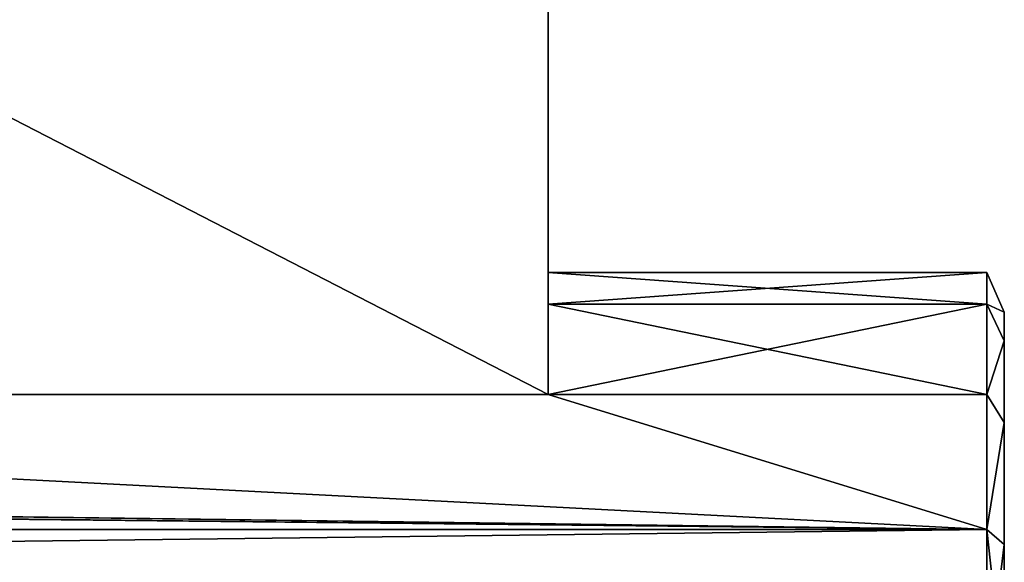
# Model space of a CAD drawing. Extents: x 0 to 48.8, y 0 to 26.9.
# Tile 245 of 656: x 19.2 to 20.4, y 1 to 1.7. Entities that reach past the tile are written whole.
import ezdxf

# ---------------------------------------------------------------- set-up
doc = ezdxf.new("R2010")
doc.units = 0
doc.header["$MEASUREMENT"] = 0
doc.layers.get('0').update_dxf_attribs({"linetype": 'CONTINUOUS'})
doc.layers.add('DRAWER_LOWER_HANDLE', color=251, linetype='CONTINUOUS')
doc.layers.add('DRAWER_UPPER_HANDLE', color=251, linetype='CONTINUOUS')

# ---------------------------------------------------------------- blocks, each defined once
blk = doc.blocks.new('T48IT100NP_TRADECAD_DXF')
at = {"layer": 'DRAWER_LOWER_HANDLE', "color": 0}
for p, q in [((19.8202, 1.2246, 18.7449), (19.8202, 2.5625, 18.7449)), ((19.8202, 1.2246, 18.7449), (19.8202, 2.5625, 18.7449)), ((19.8202, 1.2246, 19.452), (19.8202, 2.5624, 19.452)), ((19.8202, 1.2246, 19.452), (19.8202, 2.5624, 19.452)), ((19.8202, 1.371, 19.0984), (19.8202, 1.333, 18.9071)), ((20.3478, 1.371, 19.0984), (19.8202, 1.371, 19.0984)), ((19.8202, 1.333, 19.2897), (19.8202, 1.371, 19.0984)), ((20.3478, 1.371, 19.0984), (19.8202, 1.371, 19.0984)), ((19.8202, 1.371, 19.0984), (19.8202, 1.333, 18.9071)), ((19.8202, 1.333, 19.2897), (19.8202, 1.371, 19.0984)), ((20.3689, 1.3233, 19.0984), (20.3478, 1.371, 19.0984)), ((20.3478, 1.371, 19.0984), (20.3478, 1.333, 18.9071)), ((20.3689, 1.3233, 19.0984), (20.3478, 1.371, 19.0984)), ((20.3478, 1.333, 19.2897), (20.3478, 1.371, 19.0984)), ((20.3478, 1.371, 19.0984), (20.3478, 1.333, 18.9071)), ((20.3478, 1.333, 19.2897), (20.3478, 1.371, 19.0984)), ((19.8202, 1.333, 18.9071), (19.8202, 1.2246, 18.7449)), ((20.3478, 1.333, 18.9071), (19.8202, 1.333, 18.9071)), ((20.3478, 1.333, 18.9071), (19.8202, 1.333, 18.9071)), ((20.3478, 1.333, 19.2897), (19.8202, 1.333, 19.2897)), ((19.8202, 1.2246, 19.452), (19.8202, 1.333, 19.2897)), ((20.3478, 1.333, 19.2897), (19.8202, 1.333, 19.2897)), ((19.8202, 1.333, 18.9071), (19.8202, 1.2246, 18.7449)), ((19.8202, 1.2246, 19.452), (19.8202, 1.333, 19.2897)), ((20.3689, 1.2889, 18.9253), (20.3478, 1.333, 18.9071)), ((20.3478, 1.333, 18.9071), (20.3478, 1.2246, 18.7449)), ((20.3689, 1.2889, 18.9253), (20.3478, 1.333, 18.9071)), ((20.3689, 1.2889, 19.2715), (20.3478, 1.333, 19.2897)), ((20.3689, 1.2889, 19.2715), (20.3478, 1.333, 19.2897)), ((20.3478, 1.2246, 19.452), (20.3478, 1.333, 19.2897)), ((20.3478, 1.333, 18.9071), (20.3478, 1.2246, 18.7449)), ((20.3478, 1.2246, 19.452), (20.3478, 1.333, 19.2897)), ((20.3689, 1.3233, 19.0984), (20.3689, 1.2889, 19.2715)), ((20.3689, 1.2889, 18.9253), (20.3689, 1.3233, 19.0984)), ((20.3689, 1.2889, 18.9253), (20.3689, 1.3233, 19.0984)), ((20.3689, 1.3233, 19.0984), (20.3689, 1.2889, 19.2715)), ((20.3689, 1.2889, 19.2715), (20.3689, 1.1908, 19.4182)), ((20.3689, 1.1908, 18.7786), (20.3689, 1.2889, 18.9253)), ((20.3689, 1.1908, 18.7786), (20.3689, 1.2889, 18.9253)), ((20.3689, 1.2889, 19.2715), (20.3689, 1.1908, 19.4182)), ((17.22, 1.2246, 19.452), (19.8202, 1.2246, 19.452)), ((19.8202, 1.2246, 18.7449), (17.22, 1.2246, 18.7449)), ((17.22, 1.2246, 19.452), (19.8202, 1.2246, 19.452)), ((19.8202, 1.2246, 18.7449), (17.22, 1.2246, 18.7449)), ((20.3478, 1.2246, 19.452), (19.8202, 1.2246, 19.452)), ((20.3478, 1.2246, 18.7449), (19.8202, 1.2246, 18.7449)), ((20.3478, 1.2246, 18.7449), (19.8202, 1.2246, 18.7449)), ((20.3478, 1.2246, 19.452), (19.8202, 1.2246, 19.452)), ((20.3689, 1.1908, 18.7786), (20.3478, 1.2246, 18.7449)), ((20.3478, 1.2246, 18.7449), (20.3478, 1.0624, 18.6365)), ((20.3689, 1.1908, 18.7786), (20.3478, 1.2246, 18.7449)), ((20.3478, 1.0624, 19.5603), (20.3478, 1.2246, 19.452)), ((20.3689, 1.1908, 19.4182), (20.3478, 1.2246, 19.452)), ((20.3689, 1.1908, 19.4182), (20.3478, 1.2246, 19.452)), ((20.3478, 1.0624, 19.5603), (20.3478, 1.2246, 19.452)), ((20.3478, 1.2246, 18.7449), (20.3478, 1.0624, 18.6365)), ((20.3689, 1.1908, 19.4182), (20.3689, 1.0441, 19.5163)), ((20.3689, 1.0441, 18.6805), (20.3689, 1.1908, 18.7786)), ((20.3689, 1.0441, 18.6805), (20.3689, 1.1908, 18.7786)), ((20.3689, 1.1908, 19.4182), (20.3689, 1.0441, 19.5163)), ((4.6773, 1.0624, 19.5603), (20.3478, 1.0624, 19.5603)), ((4.6773, 1.0624, 19.5603), (20.3478, 1.0624, 19.5603)), ((4.6773, 1.0624, 18.6365), (20.3478, 1.0624, 18.6365)), ((4.6773, 1.0624, 18.6365), (20.3478, 1.0624, 18.6365)), ((20.3689, 1.0441, 18.6805), (20.3478, 1.0624, 18.6365)), ((20.3478, 1.0624, 18.6365), (20.3478, 0.871, 18.5984)), ((20.3478, 0.871, 19.5984), (20.3478, 1.0624, 19.5603)), ((20.3689, 1.0441, 18.6805), (20.3478, 1.0624, 18.6365)), ((20.3689, 1.0441, 19.5163), (20.3478, 1.0624, 19.5603)), ((20.3689, 1.0441, 19.5163), (20.3478, 1.0624, 19.5603)), ((20.3478, 0.871, 19.5984), (20.3478, 1.0624, 19.5603)), ((20.3478, 1.0624, 18.6365), (20.3478, 0.871, 18.5984)), ((20.3689, 0.871, 18.6461), (20.3689, 1.0441, 18.6805)), ((20.3689, 1.0441, 19.5163), (20.3689, 0.871, 19.5507)), ((20.3689, 0.871, 18.6461), (20.3689, 1.0441, 18.6805)), ((20.3689, 1.0441, 19.5163), (20.3689, 0.871, 19.5507))]:
    blk.add_line(p, q, dxfattribs=at)
at = {"layer": 'DRAWER_UPPER_HANDLE', "color": 0}
for p, q in [((19.8202, 1.2246, 28.5926), (19.8202, 2.5625, 28.5926)), ((19.8202, 1.2246, 28.5926), (19.8202, 2.5625, 28.5926)), ((19.8202, 1.2246, 29.2997), (19.8202, 2.5624, 29.2997)), ((19.8202, 1.2246, 29.2997), (19.8202, 2.5624, 29.2997)), ((19.8202, 1.371, 28.9462), (19.8202, 1.333, 28.7548)), ((20.3478, 1.371, 28.9462), (19.8202, 1.371, 28.9462)), ((19.8202, 1.333, 29.1375), (19.8202, 1.371, 28.9462)), ((20.3478, 1.371, 28.9462), (19.8202, 1.371, 28.9462)), ((19.8202, 1.371, 28.9462), (19.8202, 1.333, 28.7548)), ((19.8202, 1.333, 29.1375), (19.8202, 1.371, 28.9462)), ((20.3689, 1.3233, 28.9462), (20.3478, 1.371, 28.9462)), ((20.3478, 1.371, 28.9462), (20.3478, 1.333, 28.7548)), ((20.3689, 1.3233, 28.9462), (20.3478, 1.371, 28.9462)), ((20.3478, 1.333, 29.1375), (20.3478, 1.371, 28.9462)), ((20.3478, 1.371, 28.9462), (20.3478, 1.333, 28.7548)), ((20.3478, 1.333, 29.1375), (20.3478, 1.371, 28.9462)), ((19.8202, 1.333, 28.7548), (19.8202, 1.2246, 28.5926)), ((20.3478, 1.333, 28.7548), (19.8202, 1.333, 28.7548)), ((20.3478, 1.333, 28.7548), (19.8202, 1.333, 28.7548)), ((20.3478, 1.333, 29.1375), (19.8202, 1.333, 29.1375)), ((19.8202, 1.2246, 29.2997), (19.8202, 1.333, 29.1375)), ((20.3478, 1.333, 29.1375), (19.8202, 1.333, 29.1375)), ((19.8202, 1.333, 28.7548), (19.8202, 1.2246, 28.5926)), ((19.8202, 1.2246, 29.2997), (19.8202, 1.333, 29.1375)), ((20.3689, 1.2889, 28.7731), (20.3478, 1.333, 28.7548)), ((20.3478, 1.333, 28.7548), (20.3478, 1.2246, 28.5926)), ((20.3689, 1.2889, 28.7731), (20.3478, 1.333, 28.7548)), ((20.3689, 1.2889, 29.1192), (20.3478, 1.333, 29.1375)), ((20.3689, 1.2889, 29.1192), (20.3478, 1.333, 29.1375)), ((20.3478, 1.2246, 29.2997), (20.3478, 1.333, 29.1375)), ((20.3478, 1.333, 28.7548), (20.3478, 1.2246, 28.5926)), ((20.3478, 1.2246, 29.2997), (20.3478, 1.333, 29.1375)), ((20.3689, 1.3233, 28.9462), (20.3689, 1.2889, 29.1192)), ((20.3689, 1.2889, 28.7731), (20.3689, 1.3233, 28.9462)), ((20.3689, 1.2889, 28.7731), (20.3689, 1.3233, 28.9462)), ((20.3689, 1.3233, 28.9462), (20.3689, 1.2889, 29.1192)), ((20.3689, 1.2889, 29.1192), (20.3689, 1.1908, 29.266)), ((20.3689, 1.1908, 28.6263), (20.3689, 1.2889, 28.7731)), ((20.3689, 1.1908, 28.6263), (20.3689, 1.2889, 28.7731)), ((20.3689, 1.2889, 29.1192), (20.3689, 1.1908, 29.266)), ((17.22, 1.2246, 29.2997), (19.8202, 1.2246, 29.2997)), ((19.8202, 1.2246, 28.5926), (17.22, 1.2246, 28.5926)), ((17.22, 1.2246, 29.2997), (19.8202, 1.2246, 29.2997)), ((19.8202, 1.2246, 28.5926), (17.22, 1.2246, 28.5926)), ((20.3478, 1.2246, 29.2997), (19.8202, 1.2246, 29.2997)), ((20.3478, 1.2246, 28.5926), (19.8202, 1.2246, 28.5926)), ((20.3478, 1.2246, 28.5926), (19.8202, 1.2246, 28.5926)), ((20.3478, 1.2246, 29.2997), (19.8202, 1.2246, 29.2997)), ((20.3689, 1.1908, 28.6263), (20.3478, 1.2246, 28.5926)), ((20.3478, 1.2246, 28.5926), (20.3478, 1.0624, 28.4842)), ((20.3689, 1.1908, 28.6263), (20.3478, 1.2246, 28.5926)), ((20.3478, 1.0624, 29.4081), (20.3478, 1.2246, 29.2997)), ((20.3689, 1.1908, 29.266), (20.3478, 1.2246, 29.2997)), ((20.3689, 1.1908, 29.266), (20.3478, 1.2246, 29.2997)), ((20.3478, 1.0624, 29.4081), (20.3478, 1.2246, 29.2997)), ((20.3478, 1.2246, 28.5926), (20.3478, 1.0624, 28.4842)), ((20.3689, 1.1908, 29.266), (20.3689, 1.0441, 29.364)), ((20.3689, 1.0441, 28.5283), (20.3689, 1.1908, 28.6263)), ((20.3689, 1.0441, 28.5283), (20.3689, 1.1908, 28.6263)), ((20.3689, 1.1908, 29.266), (20.3689, 1.0441, 29.364)), ((4.6773, 1.0624, 29.4081), (20.3478, 1.0624, 29.4081)), ((4.6773, 1.0624, 29.4081), (20.3478, 1.0624, 29.4081)), ((4.6773, 1.0624, 28.4842), (20.3478, 1.0624, 28.4842)), ((4.6773, 1.0624, 28.4842), (20.3478, 1.0624, 28.4842)), ((20.3689, 1.0441, 28.5283), (20.3478, 1.0624, 28.4842)), ((20.3478, 1.0624, 28.4842), (20.3478, 0.871, 28.4462)), ((20.3478, 0.871, 29.4462), (20.3478, 1.0624, 29.4081)), ((20.3689, 1.0441, 28.5283), (20.3478, 1.0624, 28.4842)), ((20.3689, 1.0441, 29.364), (20.3478, 1.0624, 29.4081)), ((20.3689, 1.0441, 29.364), (20.3478, 1.0624, 29.4081)), ((20.3478, 0.871, 29.4462), (20.3478, 1.0624, 29.4081)), ((20.3478, 1.0624, 28.4842), (20.3478, 0.871, 28.4462)), ((20.3689, 0.871, 28.4939), (20.3689, 1.0441, 28.5283)), ((20.3689, 1.0441, 29.364), (20.3689, 0.871, 29.3985)), ((20.3689, 0.871, 28.4939), (20.3689, 1.0441, 28.5283)), ((20.3689, 1.0441, 29.364), (20.3689, 0.871, 29.3985))]:
    blk.add_line(p, q, dxfattribs=at)
at = {"layer": 'DRAWER_LOWER_HANDLE', "color": 251}
mesh = blk.add_polyface(dxfattribs=at)
corners = [(19.8202, 1.2246, 18.7449), (17.22, 2.5625, 18.7449), (17.22, 1.2246, 18.7449), (19.8202, 2.5625, 18.7449)]
mesh.append_faces([[corners[k] for k in face] for face in [(0, 1, 2), (1, 0, 3)]], dxfattribs={"vtx0": -1, "color": 251})
mesh = blk.add_polyface(dxfattribs=at)
corners = [(19.8202, 2.5624, 19.452), (17.22, 1.2246, 19.452), (17.22, 2.5624, 19.452), (19.8202, 1.2246, 19.452)]
mesh.append_faces([[corners[k] for k in face] for face in [(0, 1, 2), (1, 0, 3)]], dxfattribs={"vtx0": -1, "color": 251})
mesh = blk.add_polyface(dxfattribs=at)
corners = [(19.8202, 2.5624, 19.452), (19.8202, 1.333, 19.2897), (19.8202, 1.2246, 19.452), (19.8202, 1.371, 19.0984), (19.8202, 1.333, 18.9071), (19.8202, 2.5625, 18.7449), (19.8202, 1.2246, 18.7449)]
mesh.append_faces([[corners[k] for k in face] for face in [(0, 1, 2), (4, 5, 6)]], dxfattribs={"vtx0": -1, "color": 251})
mesh.append_faces([[corners[k] for k in face] for face in [(1, 0, 3), (5, 3, 0)]], dxfattribs={"vtx0": -1, "vtx1": -1, "color": 251})
mesh.append_faces([[corners[k] for k in face] for face in [(5, 4, 3)]], dxfattribs={"vtx0": -1, "vtx2": -1, "color": 251})
mesh = blk.add_polyface(dxfattribs=at)
corners = [(20.3478, 1.371, 19.0984), (19.8202, 1.333, 18.9071), (20.3478, 1.333, 18.9071), (19.8202, 1.371, 19.0984)]
mesh.append_faces([[corners[k] for k in face] for face in [(0, 1, 2), (1, 0, 3)]], dxfattribs={"vtx0": -1, "color": 251})
mesh = blk.add_polyface(dxfattribs=at)
corners = [(20.3478, 1.333, 19.2897), (19.8202, 1.371, 19.0984), (20.3478, 1.371, 19.0984), (19.8202, 1.333, 19.2897)]
mesh.append_faces([[corners[k] for k in face] for face in [(0, 1, 2), (1, 0, 3)]], dxfattribs={"vtx0": -1, "color": 251})
mesh = blk.add_polyface(dxfattribs=at)
corners = [(20.3689, 1.3233, 19.0984), (20.3478, 1.333, 18.9071), (20.3689, 1.2889, 18.9253), (20.3478, 1.371, 19.0984)]
mesh.append_faces([[corners[k] for k in face] for face in [(0, 1, 2), (1, 0, 3)]], dxfattribs={"vtx0": -1, "color": 251})
mesh = blk.add_polyface(dxfattribs=at)
corners = [(20.3478, 1.333, 19.2897), (20.3689, 1.3233, 19.0984), (20.3689, 1.2889, 19.2715), (20.3478, 1.371, 19.0984)]
mesh.append_faces([[corners[k] for k in face] for face in [(0, 1, 2), (1, 0, 3)]], dxfattribs={"vtx0": -1, "color": 251})
mesh = blk.add_polyface(dxfattribs=at)
corners = [(20.3478, 1.333, 18.9071), (19.8202, 1.2246, 18.7449), (20.3478, 1.2246, 18.7449), (19.8202, 1.333, 18.9071)]
mesh.append_faces([[corners[k] for k in face] for face in [(0, 1, 2), (1, 0, 3)]], dxfattribs={"vtx0": -1, "color": 251})
mesh = blk.add_polyface(dxfattribs=at)
corners = [(20.3478, 1.2246, 19.452), (19.8202, 1.333, 19.2897), (20.3478, 1.333, 19.2897), (19.8202, 1.2246, 19.452)]
mesh.append_faces([[corners[k] for k in face] for face in [(0, 1, 2), (1, 0, 3)]], dxfattribs={"vtx0": -1, "color": 251})
mesh = blk.add_polyface(dxfattribs=at)
corners = [(20.3689, 1.2889, 18.9253), (20.3478, 1.2246, 18.7449), (20.3689, 1.1908, 18.7786), (20.3478, 1.333, 18.9071)]
mesh.append_faces([[corners[k] for k in face] for face in [(0, 1, 2), (1, 0, 3)]], dxfattribs={"vtx0": -1, "color": 251})
mesh = blk.add_polyface(dxfattribs=at)
corners = [(20.3478, 1.2246, 19.452), (20.3689, 1.2889, 19.2715), (20.3689, 1.1908, 19.4182), (20.3478, 1.333, 19.2897)]
mesh.append_faces([[corners[k] for k in face] for face in [(0, 1, 2), (1, 0, 3)]], dxfattribs={"vtx0": -1, "color": 251})
mesh = blk.add_polyface(dxfattribs=at)
corners = [(20.3689, 0.4532, 19.2715), (20.3689, 0.4532, 18.9253), (20.3689, 0.4187, 19.0984), (20.3689, 0.5512, 19.4182), (20.3689, 0.5512, 18.7786), (20.3689, 0.6979, 19.5163), (20.3689, 0.6979, 18.6805), (20.3689, 0.871, 19.5507), (20.3689, 0.871, 18.6461), (20.3689, 1.0441, 19.5163), (20.3689, 1.0441, 18.6805), (20.3689, 1.1908, 19.4182), (20.3689, 1.1908, 18.7786), (20.3689, 1.2889, 19.2715), (20.3689, 1.2889, 18.9253), (20.3689, 1.3233, 19.0984)]
mesh.append_faces([[corners[k] for k in face] for face in [(0, 1, 2), (14, 13, 15)]], dxfattribs={"vtx0": -1, "color": 251})
mesh.append_faces([[corners[k] for k in face] for face in [(1, 3, 4), (4, 5, 6), (6, 7, 8), (8, 9, 10), (10, 11, 12), (12, 13, 14)]], dxfattribs={"vtx0": -1, "vtx1": -1, "color": 251})
mesh.append_faces([[corners[k] for k in face] for face in [(1, 0, 3), (4, 3, 5), (6, 5, 7), (8, 7, 9), (10, 9, 11), (12, 11, 13)]], dxfattribs={"vtx0": -1, "vtx2": -1, "color": 251})
mesh = blk.add_polyface(dxfattribs=at)
corners = [(5.2037, 1.2246, 19.452), (4.6773, 1.0624, 19.5603), (4.6773, 1.2246, 19.452), (20.3478, 1.0624, 19.5603), (7.8038, 1.2246, 19.452), (17.22, 1.2246, 19.452), (19.8202, 1.2246, 19.452), (20.3478, 1.2246, 19.452)]
mesh.append_faces([[corners[k] for k in face] for face in [(0, 1, 2), (3, 6, 7)]], dxfattribs={"vtx0": -1, "color": 251})
mesh.append_faces([[corners[k] for k in face] for face in [(1, 0, 3)]], dxfattribs={"vtx0": -1, "vtx1": -1, "color": 251})
mesh.append_faces([[corners[k] for k in face] for face in [(3, 0, 4), (3, 4, 5), (3, 5, 6)]], dxfattribs={"vtx0": -1, "vtx2": -1, "color": 251})
mesh = blk.add_polyface(dxfattribs=at)
corners = [(20.3478, 1.0624, 18.6365), (4.6773, 1.2246, 18.7449), (4.6773, 1.0624, 18.6365), (5.2037, 1.2246, 18.7449), (7.8038, 1.2246, 18.7449), (17.22, 1.2246, 18.7449), (19.8202, 1.2246, 18.7449), (20.3478, 1.2246, 18.7449)]
mesh.append_faces([[corners[k] for k in face] for face in [(0, 1, 2), (6, 0, 7)]], dxfattribs={"vtx0": -1, "color": 251})
mesh.append_faces([[corners[k] for k in face] for face in [(1, 0, 3), (3, 0, 4), (4, 0, 5), (5, 0, 6)]], dxfattribs={"vtx0": -1, "vtx1": -1, "color": 251})
mesh = blk.add_polyface(dxfattribs=at)
corners = [(20.3689, 1.1908, 18.7786), (20.3478, 1.0624, 18.6365), (20.3689, 1.0441, 18.6805), (20.3478, 1.2246, 18.7449)]
mesh.append_faces([[corners[k] for k in face] for face in [(0, 1, 2), (1, 0, 3)]], dxfattribs={"vtx0": -1, "color": 251})
mesh = blk.add_polyface(dxfattribs=at)
corners = [(20.3478, 1.0624, 19.5603), (20.3689, 1.1908, 19.4182), (20.3689, 1.0441, 19.5163), (20.3478, 1.2246, 19.452)]
mesh.append_faces([[corners[k] for k in face] for face in [(0, 1, 2), (1, 0, 3)]], dxfattribs={"vtx0": -1, "color": 251})
mesh = blk.add_polyface(dxfattribs=at)
corners = [(20.3478, 1.0624, 19.5603), (4.6773, 0.871, 19.5984), (4.6773, 1.0624, 19.5603), (20.3478, 0.871, 19.5984)]
mesh.append_faces([[corners[k] for k in face] for face in [(0, 1, 2), (1, 0, 3)]], dxfattribs={"vtx0": -1, "color": 251})
mesh = blk.add_polyface(dxfattribs=at)
corners = [(20.3478, 0.871, 18.5984), (4.6773, 1.0624, 18.6365), (4.6773, 0.871, 18.5984), (20.3478, 1.0624, 18.6365)]
mesh.append_faces([[corners[k] for k in face] for face in [(0, 1, 2), (1, 0, 3)]], dxfattribs={"vtx0": -1, "color": 251})
mesh = blk.add_polyface(dxfattribs=at)
corners = [(20.3689, 1.0441, 18.6805), (20.3478, 0.871, 18.5984), (20.3689, 0.871, 18.6461), (20.3478, 1.0624, 18.6365)]
mesh.append_faces([[corners[k] for k in face] for face in [(0, 1, 2), (1, 0, 3)]], dxfattribs={"vtx0": -1, "color": 251})
mesh = blk.add_polyface(dxfattribs=at)
corners = [(20.3478, 1.0624, 19.5603), (20.3689, 0.871, 19.5507), (20.3478, 0.871, 19.5984), (20.3689, 1.0441, 19.5163)]
mesh.append_faces([[corners[k] for k in face] for face in [(0, 1, 2), (1, 0, 3)]], dxfattribs={"vtx0": -1, "color": 251})
at = {"layer": 'DRAWER_UPPER_HANDLE', "color": 251}
mesh = blk.add_polyface(dxfattribs=at)
corners = [(19.8202, 1.2246, 28.5926), (17.22, 2.5625, 28.5926), (17.22, 1.2246, 28.5926), (19.8202, 2.5625, 28.5926)]
mesh.append_faces([[corners[k] for k in face] for face in [(0, 1, 2), (1, 0, 3)]], dxfattribs={"vtx0": -1, "color": 251})
mesh = blk.add_polyface(dxfattribs=at)
corners = [(19.8202, 2.5624, 29.2997), (17.22, 1.2246, 29.2997), (17.22, 2.5624, 29.2997), (19.8202, 1.2246, 29.2997)]
mesh.append_faces([[corners[k] for k in face] for face in [(0, 1, 2), (1, 0, 3)]], dxfattribs={"vtx0": -1, "color": 251})
mesh = blk.add_polyface(dxfattribs=at)
corners = [(19.8202, 2.5624, 29.2997), (19.8202, 1.333, 29.1375), (19.8202, 1.2246, 29.2997), (19.8202, 1.371, 28.9462), (19.8202, 1.333, 28.7548), (19.8202, 2.5625, 28.5926), (19.8202, 1.2246, 28.5926)]
mesh.append_faces([[corners[k] for k in face] for face in [(0, 1, 2), (4, 5, 6)]], dxfattribs={"vtx0": -1, "color": 251})
mesh.append_faces([[corners[k] for k in face] for face in [(1, 0, 3), (5, 3, 0)]], dxfattribs={"vtx0": -1, "vtx1": -1, "color": 251})
mesh.append_faces([[corners[k] for k in face] for face in [(5, 4, 3)]], dxfattribs={"vtx0": -1, "vtx2": -1, "color": 251})
mesh = blk.add_polyface(dxfattribs=at)
corners = [(20.3478, 1.371, 28.9462), (19.8202, 1.333, 28.7548), (20.3478, 1.333, 28.7548), (19.8202, 1.371, 28.9462)]
mesh.append_faces([[corners[k] for k in face] for face in [(0, 1, 2), (1, 0, 3)]], dxfattribs={"vtx0": -1, "color": 251})
mesh = blk.add_polyface(dxfattribs=at)
corners = [(20.3478, 1.333, 29.1375), (19.8202, 1.371, 28.9462), (20.3478, 1.371, 28.9462), (19.8202, 1.333, 29.1375)]
mesh.append_faces([[corners[k] for k in face] for face in [(0, 1, 2), (1, 0, 3)]], dxfattribs={"vtx0": -1, "color": 251})
mesh = blk.add_polyface(dxfattribs=at)
corners = [(20.3689, 1.3233, 28.9462), (20.3478, 1.333, 28.7548), (20.3689, 1.2889, 28.7731), (20.3478, 1.371, 28.9462)]
mesh.append_faces([[corners[k] for k in face] for face in [(0, 1, 2), (1, 0, 3)]], dxfattribs={"vtx0": -1, "color": 251})
mesh = blk.add_polyface(dxfattribs=at)
corners = [(20.3478, 1.333, 29.1375), (20.3689, 1.3233, 28.9462), (20.3689, 1.2889, 29.1192), (20.3478, 1.371, 28.9462)]
mesh.append_faces([[corners[k] for k in face] for face in [(0, 1, 2), (1, 0, 3)]], dxfattribs={"vtx0": -1, "color": 251})
mesh = blk.add_polyface(dxfattribs=at)
corners = [(20.3478, 1.333, 28.7548), (19.8202, 1.2246, 28.5926), (20.3478, 1.2246, 28.5926), (19.8202, 1.333, 28.7548)]
mesh.append_faces([[corners[k] for k in face] for face in [(0, 1, 2), (1, 0, 3)]], dxfattribs={"vtx0": -1, "color": 251})
mesh = blk.add_polyface(dxfattribs=at)
corners = [(20.3478, 1.2246, 29.2997), (19.8202, 1.333, 29.1375), (20.3478, 1.333, 29.1375), (19.8202, 1.2246, 29.2997)]
mesh.append_faces([[corners[k] for k in face] for face in [(0, 1, 2), (1, 0, 3)]], dxfattribs={"vtx0": -1, "color": 251})
mesh = blk.add_polyface(dxfattribs=at)
corners = [(20.3689, 1.2889, 28.7731), (20.3478, 1.2246, 28.5926), (20.3689, 1.1908, 28.6263), (20.3478, 1.333, 28.7548)]
mesh.append_faces([[corners[k] for k in face] for face in [(0, 1, 2), (1, 0, 3)]], dxfattribs={"vtx0": -1, "color": 251})
mesh = blk.add_polyface(dxfattribs=at)
corners = [(20.3478, 1.2246, 29.2997), (20.3689, 1.2889, 29.1192), (20.3689, 1.1908, 29.266), (20.3478, 1.333, 29.1375)]
mesh.append_faces([[corners[k] for k in face] for face in [(0, 1, 2), (1, 0, 3)]], dxfattribs={"vtx0": -1, "color": 251})
mesh = blk.add_polyface(dxfattribs=at)
corners = [(20.3689, 0.4532, 29.1192), (20.3689, 0.4532, 28.7731), (20.3689, 0.4187, 28.9462), (20.3689, 0.5512, 29.266), (20.3689, 0.5512, 28.6263), (20.3689, 0.6979, 29.364), (20.3689, 0.6979, 28.5283), (20.3689, 0.871, 29.3985), (20.3689, 0.871, 28.4939), (20.3689, 1.0441, 29.364), (20.3689, 1.0441, 28.5283), (20.3689, 1.1908, 29.266), (20.3689, 1.1908, 28.6263), (20.3689, 1.2889, 29.1192), (20.3689, 1.2889, 28.7731), (20.3689, 1.3233, 28.9462)]
mesh.append_faces([[corners[k] for k in face] for face in [(0, 1, 2), (14, 13, 15)]], dxfattribs={"vtx0": -1, "color": 251})
mesh.append_faces([[corners[k] for k in face] for face in [(1, 3, 4), (4, 5, 6), (6, 7, 8), (8, 9, 10), (10, 11, 12), (12, 13, 14)]], dxfattribs={"vtx0": -1, "vtx1": -1, "color": 251})
mesh.append_faces([[corners[k] for k in face] for face in [(1, 0, 3), (4, 3, 5), (6, 5, 7), (8, 7, 9), (10, 9, 11), (12, 11, 13)]], dxfattribs={"vtx0": -1, "vtx2": -1, "color": 251})
mesh = blk.add_polyface(dxfattribs=at)
corners = [(5.2037, 1.2246, 29.2997), (4.6773, 1.0624, 29.4081), (4.6773, 1.2246, 29.2997), (20.3478, 1.0624, 29.4081), (7.8038, 1.2246, 29.2997), (17.22, 1.2246, 29.2997), (19.8202, 1.2246, 29.2997), (20.3478, 1.2246, 29.2997)]
mesh.append_faces([[corners[k] for k in face] for face in [(0, 1, 2), (3, 6, 7)]], dxfattribs={"vtx0": -1, "color": 251})
mesh.append_faces([[corners[k] for k in face] for face in [(1, 0, 3)]], dxfattribs={"vtx0": -1, "vtx1": -1, "color": 251})
mesh.append_faces([[corners[k] for k in face] for face in [(3, 0, 4), (3, 4, 5), (3, 5, 6)]], dxfattribs={"vtx0": -1, "vtx2": -1, "color": 251})
mesh = blk.add_polyface(dxfattribs=at)
corners = [(20.3478, 1.0624, 28.4842), (4.6773, 1.2246, 28.5926), (4.6773, 1.0624, 28.4842), (5.2037, 1.2246, 28.5926), (7.8038, 1.2246, 28.5926), (17.22, 1.2246, 28.5926), (19.8202, 1.2246, 28.5926), (20.3478, 1.2246, 28.5926)]
mesh.append_faces([[corners[k] for k in face] for face in [(0, 1, 2), (6, 0, 7)]], dxfattribs={"vtx0": -1, "color": 251})
mesh.append_faces([[corners[k] for k in face] for face in [(1, 0, 3), (3, 0, 4), (4, 0, 5), (5, 0, 6)]], dxfattribs={"vtx0": -1, "vtx1": -1, "color": 251})
mesh = blk.add_polyface(dxfattribs=at)
corners = [(20.3689, 1.1908, 28.6263), (20.3478, 1.0624, 28.4842), (20.3689, 1.0441, 28.5283), (20.3478, 1.2246, 28.5926)]
mesh.append_faces([[corners[k] for k in face] for face in [(0, 1, 2), (1, 0, 3)]], dxfattribs={"vtx0": -1, "color": 251})
mesh = blk.add_polyface(dxfattribs=at)
corners = [(20.3478, 1.0624, 29.4081), (20.3689, 1.1908, 29.266), (20.3689, 1.0441, 29.364), (20.3478, 1.2246, 29.2997)]
mesh.append_faces([[corners[k] for k in face] for face in [(0, 1, 2), (1, 0, 3)]], dxfattribs={"vtx0": -1, "color": 251})
mesh = blk.add_polyface(dxfattribs=at)
corners = [(20.3478, 1.0624, 29.4081), (4.6773, 0.871, 29.4462), (4.6773, 1.0624, 29.4081), (20.3478, 0.871, 29.4462)]
mesh.append_faces([[corners[k] for k in face] for face in [(0, 1, 2), (1, 0, 3)]], dxfattribs={"vtx0": -1, "color": 251})
mesh = blk.add_polyface(dxfattribs=at)
corners = [(20.3478, 0.871, 28.4462), (4.6773, 1.0624, 28.4842), (4.6773, 0.871, 28.4462), (20.3478, 1.0624, 28.4842)]
mesh.append_faces([[corners[k] for k in face] for face in [(0, 1, 2), (1, 0, 3)]], dxfattribs={"vtx0": -1, "color": 251})
mesh = blk.add_polyface(dxfattribs=at)
corners = [(20.3689, 1.0441, 28.5283), (20.3478, 0.871, 28.4462), (20.3689, 0.871, 28.4939), (20.3478, 1.0624, 28.4842)]
mesh.append_faces([[corners[k] for k in face] for face in [(0, 1, 2), (1, 0, 3)]], dxfattribs={"vtx0": -1, "color": 251})
mesh = blk.add_polyface(dxfattribs=at)
corners = [(20.3478, 1.0624, 29.4081), (20.3689, 0.871, 29.3985), (20.3478, 0.871, 29.4462), (20.3689, 1.0441, 29.364)]
mesh.append_faces([[corners[k] for k in face] for face in [(0, 1, 2), (1, 0, 3)]], dxfattribs={"vtx0": -1, "color": 251})

msp = doc.modelspace()

# ---------------------------------------------------------------- block references
at = {"color": 0}
msp.add_blockref('T48IT100NP_TRADECAD_DXF', (0, 0), dxfattribs=at)

doc.saveas('drawing.dxf')
